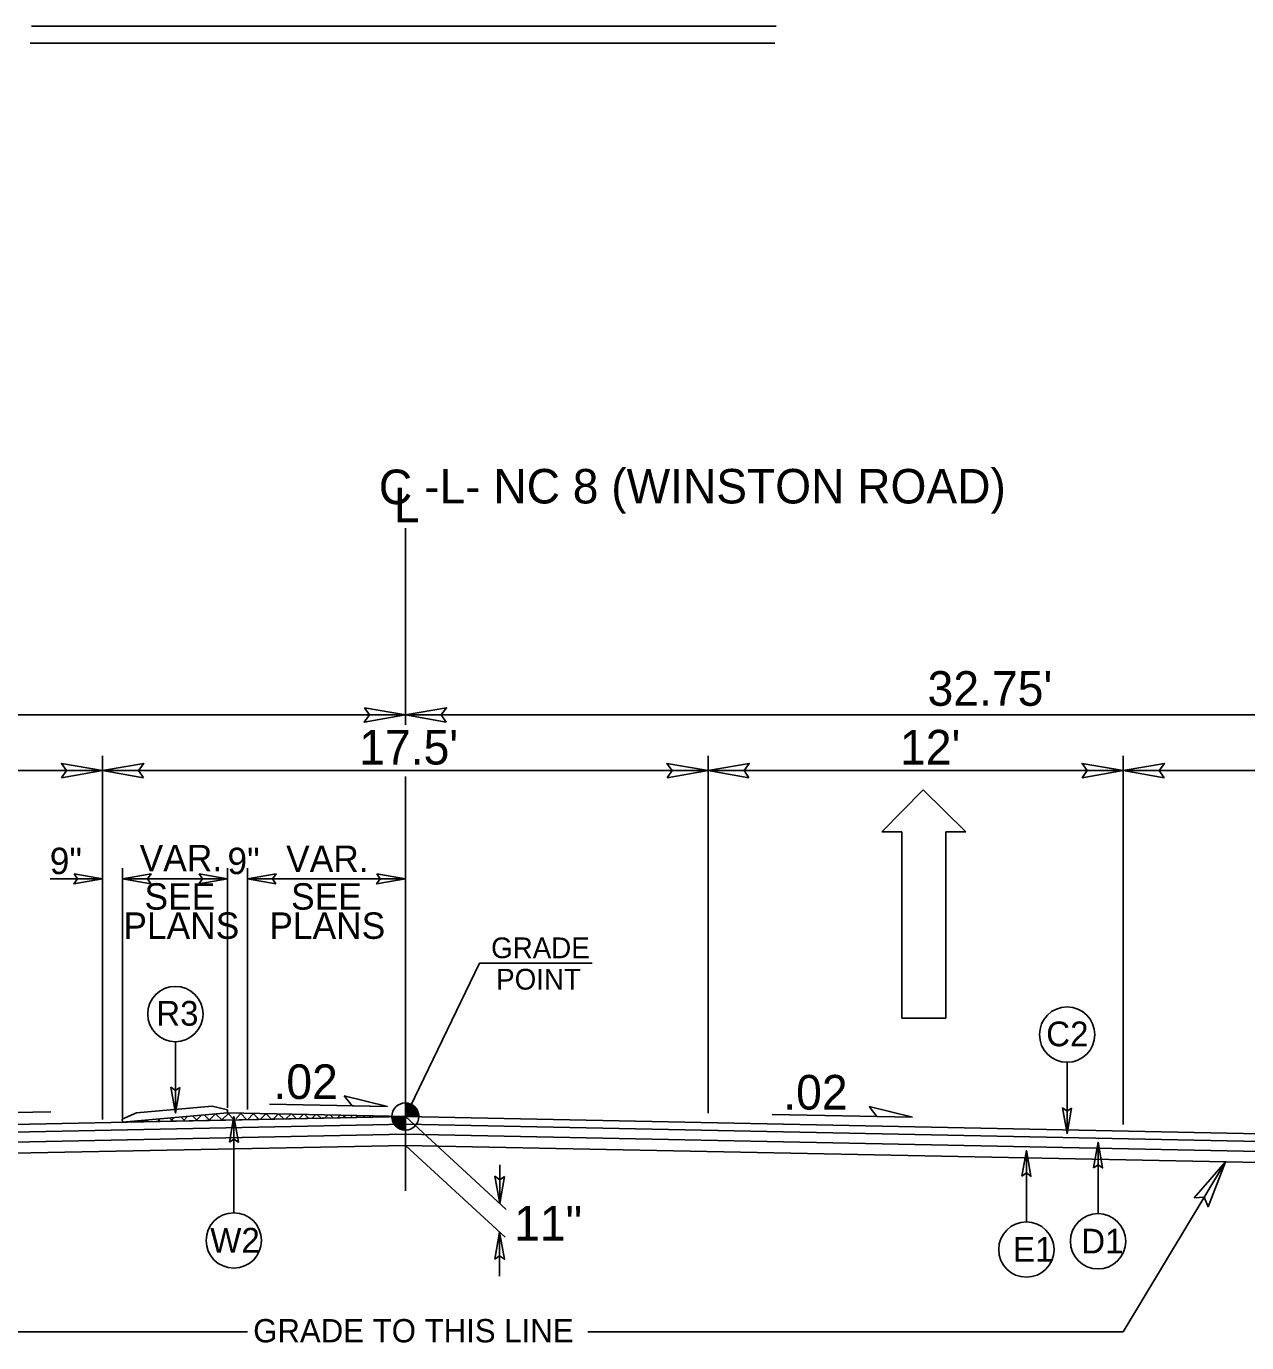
# Model space of a CAD drawing. Extents: x 957297 to 961629, y 830661 to 840840.
# Drawn here: x 959409.2 to 959684, y 837700.4 to 837996.8 of the extents above; entities that cross this region are included whole.
import ezdxf

# ---------------------------------------------------------------- set-up
doc = ezdxf.new("R2010")
doc.units = 0
for name, color, linetype in [('Default', 7, 'Continuous'), ('Old_Level_1', 7, 'Continuous'), ('Old_Level_11', 7, 'Continuous'), ('Old_Level_3', 7, 'Continuous'), ('Prop Dimension Text', 7, 'Continuous'), ('Prop Lane Arrow CELL', 7, 'Continuous'), ('Typical ID Circle CELL', 7, 'Continuous'), ('Typical Terminator CELL', 7, 'Continuous'), ('Typical Text Grade Point CELL', 7, 'Continuous'), ('Typical Text ID Circle CELL', 7, 'Continuous')]:
    doc.layers.add(name, color=color, linetype=linetype)

# ---------------------------------------------------------------- blocks, each defined once
blk = doc.blocks.new('Lane Arrow Through')
at = {"layer": 'Prop Lane Arrow CELL'}
for p, q in [((-3.15, 1.6), (-3.15, 3.1)), ((-3.15, 3.1), (0, 0)), ((-17.15, 1.6), (-3.15, 1.6)), ((-17.15, -1.7), (-17.15, 1.6)), ((0, 0), (-3.15, -3.2)), ((-3.15, -1.7), (-17.15, -1.7)), ((-3.15, -3.2), (-3.15, -1.7))]:
    blk.add_line(p, q, dxfattribs=at)

msp = doc.modelspace()

# ---------------------------------------------------------------- linework, layer by layer
at = {"layer": 'Default'}
for p, q in [((959494.54, 837883.79), (959494.54, 837839.53)), ((959494.54, 837853.79), (959494.54, 837839.53)), ((959494.54, 837827.88), (959494.54, 837734.58))]:
    msp.add_line(p, q, dxfattribs=at)
at = {"layer": 'Old_Level_1'}
for p, q in [((959578.04, 837996.85), (959410.34, 837996.85)), ((959577.76, 837993.04), (959410.06, 837993.04)), ((959239.42, 837841.75), (959494.54, 837841.75)), ((959494.54, 837841.75), (959749.66, 837841.75)), ((959426.38, 837832.57), (959426.38, 837750.67)), ((959562.7, 837832.57), (959562.7, 837752.09)), ((959656.18, 837832.57), (959656.18, 837749.53)), ((959332.9, 837829.21), (959426.38, 837829.21)), ((959426.38, 837829.21), (959562.7, 837829.21)), ((959562.7, 837829.21), (959656.18, 837829.21)), ((959656.18, 837829.21), (959749.66, 837829.21)), ((959430.82, 837750.98), (959430.82, 837807.25)), ((959454.53, 837753.24), (959454.53, 837807.25)), ((959458.97, 837752.89), (959458.97, 837807.25)), ((959414.58, 837804.83), (959426.38, 837804.83)), ((959430.82, 837804.83), (959454.53, 837804.83)), ((959458.97, 837804.83), (959494.54, 837804.83)), ((959463.98, 837754.08), (959490.53, 837753.55)), ((959494.54, 837751.3), (959494.54, 837754.37)), ((959494.54, 837751.3), (959494.54, 837754.37)), ((959494.54, 837751.3), (959206.42, 837745.47)), ((959414.71, 837752.36), (959384.5, 837751.75)), ((959430.82, 837750.01), (959454.48, 837752.11)), ((959454.48, 837752.11), (959494.54, 837751.3)), ((959491.48, 837751.3), (959494.54, 837751.3)), ((959491.48, 837751.3), (959494.54, 837751.3)), ((959494.54, 837751.3), (959517.24, 837730.41)), ((959497.6, 837751.3), (959494.54, 837751.3)), ((959494.54, 837748.25), (959494.54, 837751.3)), ((959494.54, 837751.3), (959494.54, 837748.25)), ((959494.54, 837751.3), (959782.66, 837745.47)), ((959497.6, 837751.3), (959494.54, 837751.3)), ((959494.54, 837748.25), (959494.54, 837751.3)), ((959494.54, 837751.3), (959494.54, 837748.25)), ((959577.12, 837751.8), (959608.72, 837751.16)), ((959494.54, 837749.57), (959206.42, 837743.75)), ((959494.54, 837747.32), (959206.42, 837741.49)), ((959494.54, 837749.57), (959782.66, 837743.75)), ((959494.54, 837747.32), (959782.66, 837741.49)), ((959494.54, 837744.82), (959183.65, 837738.53)), ((959494.54, 837744.82), (959517.05, 837724.11)), ((959494.54, 837744.82), (959805.61, 837738.53)), ((959656.18, 837702.82), (959679.18, 837741.09)), ((959515.78, 837740.43), (959515.79, 837731.75)), ((959515.77, 837725.29), (959515.77, 837715.33)), ((959332.9, 837702.82), (959459, 837702.82)), ((959535.6, 837702.82), (959656.18, 837702.82))]:
    msp.add_line(p, q, dxfattribs=at)
for points in [[(959494.58, 837754.37), (959494.58, 837754.37), (959494.58, 837751.3)], [(959494.58, 837754.37), (959494.58, 837754.37), (959494.58, 837751.3)], [(959494.63, 837754.37), (959494.63, 837751.3)], [(959494.63, 837754.37), (959494.63, 837751.3)], [(959494.69, 837754.36), (959494.69, 837751.3)], [(959494.69, 837754.36), (959494.69, 837751.3)], [(959494.76, 837754.35), (959494.76, 837751.3)], [(959494.76, 837754.35), (959494.76, 837751.3)], [(959494.82, 837754.35), (959494.82, 837751.3)], [(959494.82, 837754.35), (959494.82, 837751.3)], [(959494.88, 837754.35), (959494.88, 837751.3)], [(959494.88, 837754.35), (959494.88, 837751.3)], [(959494.94, 837754.34), (959494.94, 837751.3)], [(959494.94, 837754.34), (959494.94, 837751.3)], [(959495, 837754.34), (959495, 837751.3)], [(959495, 837754.34), (959495, 837751.3)], [(959495.06, 837754.31), (959495.06, 837751.3)], [(959495.06, 837754.31), (959495.06, 837751.3)], [(959495.12, 837754.31), (959495.12, 837751.3)], [(959495.12, 837754.31), (959495.12, 837751.3)], [(959495.19, 837754.3), (959495.19, 837751.3)], [(959495.19, 837754.3), (959495.19, 837751.3)], [(959495.25, 837754.28), (959495.25, 837751.3)], [(959495.25, 837754.28), (959495.25, 837751.3)], [(959495.31, 837754.26), (959495.31, 837751.3)], [(959495.31, 837754.26), (959495.31, 837751.3)], [(959495.37, 837754.25), (959495.37, 837751.3)], [(959495.37, 837754.25), (959495.37, 837751.3)], [(959495.44, 837754.23), (959495.44, 837751.3)], [(959495.44, 837754.23), (959495.44, 837751.3)], [(959495.49, 837754.21), (959495.49, 837751.3)], [(959495.49, 837754.21), (959495.49, 837751.3)], [(959495.56, 837754.19), (959495.55, 837751.3)], [(959495.56, 837754.19), (959495.55, 837751.3)], [(959495.61, 837754.17), (959495.61, 837751.3)], [(959495.61, 837754.17), (959495.61, 837751.3)], [(959495.67, 837754.16), (959495.67, 837751.3)], [(959495.67, 837754.16), (959495.67, 837751.3)], [(959495.74, 837754.12), (959495.74, 837751.3)], [(959495.74, 837754.12), (959495.74, 837751.3)], [(959495.8, 837754.1), (959495.8, 837751.3)], [(959495.8, 837754.1), (959495.8, 837751.3)], [(959495.86, 837754.06), (959495.86, 837751.3)], [(959495.86, 837754.06), (959495.86, 837751.3)], [(959495.91, 837754.04), (959495.91, 837751.3)], [(959495.91, 837754.04), (959495.91, 837751.3)], [(959495.97, 837754.02), (959495.97, 837751.3)], [(959495.97, 837754.02), (959495.97, 837751.3)], [(959496.04, 837753.98), (959496.04, 837751.3)], [(959496.04, 837753.98), (959496.04, 837751.3)], [(959496.1, 837753.94), (959496.1, 837751.3)], [(959496.1, 837753.94), (959496.1, 837751.3)], [(959496.16, 837753.9), (959496.16, 837751.3)], [(959496.16, 837753.9), (959496.16, 837751.3)], [(959496.23, 837753.86), (959496.23, 837751.3)], [(959496.23, 837753.86), (959496.23, 837751.3)], [(959496.29, 837753.81), (959496.29, 837751.3)], [(959496.29, 837753.81), (959496.29, 837751.3)], [(959496.34, 837753.78), (959496.34, 837751.3)], [(959496.34, 837753.78), (959496.34, 837751.3)], [(959496.41, 837753.73), (959496.41, 837751.3)], [(959496.41, 837753.73), (959496.41, 837751.3)], [(959496.47, 837753.68), (959496.47, 837751.3)], [(959496.47, 837753.68), (959496.47, 837751.3)], [(959496.53, 837753.64), (959496.53, 837751.3)], [(959496.53, 837753.64), (959496.53, 837751.3)], [(959496.59, 837753.58), (959496.59, 837751.3)], [(959496.59, 837753.58), (959496.59, 837751.3)], [(959496.65, 837753.52), (959496.65, 837751.3)], [(959496.65, 837753.52), (959496.65, 837751.3)], [(959496.72, 837753.46), (959496.72, 837751.3)], [(959496.72, 837753.46), (959496.72, 837751.3)], [(959496.77, 837753.4), (959496.77, 837751.3)], [(959496.77, 837753.4), (959496.77, 837751.3)], [(959496.83, 837753.33), (959496.83, 837751.3)], [(959496.83, 837753.33), (959496.83, 837751.3)], [(959496.89, 837753.27), (959496.89, 837751.3)], [(959496.89, 837753.27), (959496.89, 837751.3)], [(959496.95, 837753.18), (959496.95, 837751.3)], [(959496.95, 837753.18), (959496.95, 837751.3)], [(959497.02, 837753.1), (959497.02, 837751.3)], [(959497.02, 837753.1), (959497.02, 837751.3)], [(959497.08, 837753.02), (959497.08, 837751.3)], [(959497.08, 837753.02), (959497.08, 837751.3)], [(959497.14, 837752.92), (959497.14, 837751.3)], [(959497.14, 837752.92), (959497.14, 837751.3)], [(959497.2, 837752.82), (959497.2, 837751.3)], [(959497.2, 837752.82), (959497.2, 837751.3)], [(959497.26, 837752.71), (959497.26, 837751.3)], [(959497.26, 837752.71), (959497.26, 837751.3)], [(959491.5, 837751.3), (959491.5, 837750.98)], [(959491.5, 837751.3), (959491.5, 837750.98)], [(959491.56, 837751.3), (959491.56, 837750.62)], [(959491.56, 837751.3), (959491.56, 837750.62)], [(959491.62, 837751.3), (959491.62, 837750.4)], [(959491.62, 837751.3), (959491.62, 837750.4)], [(959491.68, 837751.3), (959491.68, 837750.21)], [(959491.68, 837751.3), (959491.68, 837750.21)], [(959491.75, 837751.3), (959491.75, 837750.07)], [(959491.75, 837751.3), (959491.75, 837750.07)], [(959491.81, 837751.3), (959491.81, 837749.94)], [(959491.81, 837751.3), (959491.81, 837749.94)], [(959491.87, 837751.3), (959491.87, 837749.83)], [(959491.87, 837751.3), (959491.87, 837749.83)], [(959491.93, 837751.3), (959491.93, 837749.71)], [(959491.93, 837751.3), (959491.93, 837749.71)], [(959492, 837751.3), (959492, 837749.63)], [(959492, 837751.3), (959492, 837749.63)], [(959492.06, 837751.3), (959492.06, 837749.54)], [(959492.06, 837751.3), (959492.06, 837749.54)], [(959492.12, 837751.3), (959492.12, 837749.45)], [(959492.12, 837751.3), (959492.12, 837749.45)], [(959492.18, 837751.3), (959492.18, 837749.38)], [(959492.18, 837751.3), (959492.18, 837749.38)], [(959492.24, 837751.3), (959492.24, 837749.31)], [(959492.24, 837751.3), (959492.24, 837749.31)], [(959492.29, 837751.3), (959492.29, 837749.23)], [(959492.29, 837751.3), (959492.29, 837749.23)], [(959492.35, 837751.3), (959492.35, 837749.17)], [(959492.35, 837751.3), (959492.35, 837749.17)], [(959492.42, 837751.3), (959492.42, 837749.11)], [(959492.42, 837751.3), (959492.42, 837749.11)], [(959492.48, 837751.3), (959492.48, 837749.06)], [(959492.48, 837751.3), (959492.48, 837749.06)], [(959492.54, 837751.3), (959492.54, 837749)], [(959492.54, 837751.3), (959492.54, 837749)], [(959492.6, 837751.3), (959492.6, 837748.95)], [(959492.6, 837751.3), (959492.6, 837748.95)], [(959492.67, 837751.3), (959492.67, 837748.89)], [(959492.67, 837751.3), (959492.67, 837748.89)], [(959492.72, 837751.3), (959492.72, 837748.85)], [(959492.72, 837751.3), (959492.72, 837748.85)], [(959492.79, 837751.3), (959492.79, 837748.81)], [(959492.79, 837751.3), (959492.79, 837748.81)], [(959492.85, 837751.3), (959492.85, 837748.77)], [(959492.85, 837751.3), (959492.85, 837748.77)], [(959492.91, 837751.3), (959492.91, 837748.72)], [(959492.91, 837751.3), (959492.91, 837748.72)], [(959492.98, 837751.3), (959492.98, 837748.68)], [(959492.98, 837751.3), (959492.98, 837748.68)], [(959493.04, 837751.3), (959493.04, 837748.64)], [(959493.04, 837751.3), (959493.04, 837748.64)], [(959493.1, 837751.3), (959493.1, 837748.61)], [(959493.1, 837751.3), (959493.1, 837748.61)], [(959493.15, 837751.3), (959493.15, 837748.6)], [(959493.15, 837751.3), (959493.15, 837748.6)], [(959493.21, 837751.3), (959493.21, 837748.56)], [(959493.21, 837751.3), (959493.21, 837748.56)], [(959493.28, 837751.3), (959493.28, 837748.52)], [(959493.28, 837751.3), (959493.28, 837748.52)], [(959493.34, 837751.3), (959493.34, 837748.5)], [(959493.34, 837751.3), (959493.34, 837748.5)], [(959493.4, 837751.3), (959493.4, 837748.47)], [(959493.4, 837751.3), (959493.4, 837748.47)], [(959493.46, 837751.3), (959493.46, 837748.45)], [(959493.46, 837751.3), (959493.46, 837748.45)], [(959493.52, 837751.3), (959493.52, 837748.43)], [(959493.52, 837751.3), (959493.52, 837748.43)], [(959493.58, 837751.3), (959493.58, 837748.41)], [(959493.58, 837751.3), (959493.58, 837748.41)], [(959493.64, 837751.3), (959493.64, 837748.39)], [(959493.64, 837751.3), (959493.64, 837748.39)], [(959493.7, 837751.3), (959493.7, 837748.37)], [(959493.7, 837751.3), (959493.7, 837748.37)], [(959493.76, 837751.3), (959493.76, 837748.35)], [(959493.76, 837751.3), (959493.76, 837748.35)], [(959493.83, 837751.3), (959493.83, 837748.34)], [(959493.83, 837751.3), (959493.83, 837748.34)], [(959493.89, 837751.3), (959493.89, 837748.32)], [(959493.89, 837751.3), (959493.89, 837748.32)], [(959493.95, 837751.3), (959493.95, 837748.31)], [(959493.95, 837751.3), (959493.95, 837748.31)], [(959494.01, 837751.3), (959494.01, 837748.31)], [(959494.01, 837751.3), (959494.01, 837748.31)], [(959494.07, 837751.3), (959494.07, 837748.29)], [(959494.07, 837751.3), (959494.07, 837748.29)], [(959494.13, 837751.3), (959494.13, 837748.27)], [(959494.13, 837751.3), (959494.13, 837748.27)], [(959494.2, 837751.3), (959494.2, 837748.27)], [(959494.2, 837751.3), (959494.2, 837748.27)], [(959494.26, 837751.3), (959494.26, 837748.27)], [(959494.26, 837751.3), (959494.26, 837748.27)], [(959494.32, 837751.3), (959494.32, 837748.25)], [(959494.32, 837751.3), (959494.32, 837748.25)], [(959494.38, 837751.3), (959494.38, 837748.25)], [(959494.38, 837751.3), (959494.38, 837748.25)], [(959494.43, 837751.3), (959494.43, 837748.25)], [(959494.43, 837751.3), (959494.43, 837748.25)], [(959494.49, 837751.3), (959494.49, 837748.25), (959494.49, 837748.25)], [(959494.49, 837751.3), (959494.49, 837748.25), (959494.49, 837748.25)], [(959497.32, 837752.57), (959497.32, 837751.3)], [(959497.32, 837752.57), (959497.32, 837751.3)], [(959497.39, 837752.42), (959497.39, 837751.3)], [(959497.39, 837752.42), (959497.39, 837751.3)], [(959497.45, 837752.26), (959497.45, 837751.3)], [(959497.45, 837752.26), (959497.45, 837751.3)], [(959497.51, 837752.05), (959497.51, 837751.3)], [(959497.51, 837752.05), (959497.51, 837751.3)], [(959497.57, 837751.75), (959497.57, 837751.3)], [(959497.57, 837751.75), (959497.57, 837751.3)]]:
    msp.add_lwpolyline(points, dxfattribs=at)
msp.add_circle((959494.54, 837751.31), 3.06, dxfattribs=at)
msp.add_circle((959494.54, 837751.31), 3.06, dxfattribs=at)
for start, end in [(359.9905, 89.9905), (359.9905, 89.9905), (179.9905, 269.9905), (179.9905, 269.9905)]:
    msp.add_arc((959494.54, 837751.31), 3.06, start, end, dxfattribs=at)
at = {"layer": 'Old_Level_11'}
for p, q in [((959482.53, 837753.71), (959480.8, 837755.96)), ((959480.8, 837755.96), (959490.53, 837753.55)), ((959490.53, 837753.55), (959482.53, 837753.71)), ((959600.72, 837751.32), (959598.99, 837753.58)), ((959598.99, 837753.58), (959608.72, 837751.16)), ((959608.72, 837751.16), (959600.72, 837751.32))]:
    msp.add_line(p, q, dxfattribs=at)
for points in [[(959419.95, 837805.94), (959426.38, 837804.83), (959419.91, 837803.69), (959420.74, 837804.83)], [(959437.25, 837803.72), (959430.82, 837804.83), (959437.28, 837805.97), (959436.46, 837804.83)], [(959448.1, 837805.94), (959454.53, 837804.83), (959448.06, 837803.69), (959448.89, 837804.83)], [(959465.4, 837803.72), (959458.97, 837804.83), (959465.44, 837805.97), (959464.62, 837804.83)], [(959488.11, 837805.94), (959494.54, 837804.83), (959488.08, 837803.69), (959488.9, 837804.83)], [(959672.17, 837732.97), (959679.18, 837741.09), (959675.3, 837731.01), (959674.4, 837733.14)]]:
    msp.add_lwpolyline(points, close=True, dxfattribs=at)
at = {"layer": 'Old_Level_3'}
for p, q in [((959434, 837752.16), (959451.03, 837753.67)), ((959451.03, 837753.67), (959454.46, 837752.85)), ((959454.46, 837752.85), (959454.48, 837752.11)), ((959430.75, 837750.75), (959434, 837752.16)), ((959430.82, 837750.01), (959430.75, 837750.75)), ((959454.48, 837752.11), (959430.82, 837750.01)), ((959431.06, 837750.03), (959431.07, 837750.02)), ((959432.91, 837750.05), (959433.07, 837750.21)), ((959433.66, 837750.26), (959433.85, 837750.07)), ((959435.81, 837750.11), (959436.18, 837750.49)), ((959436.27, 837750.49), (959436.63, 837750.13)), ((959438.7, 837750.17), (959439.3, 837750.76)), ((959438.87, 837750.72), (959439.41, 837750.18)), ((959441.48, 837750.96), (959442.19, 837750.24)), ((959441.6, 837750.23), (959442.41, 837751.04)), ((959444.08, 837751.19), (959444.97, 837750.3)), ((959444.49, 837750.29), (959445.52, 837751.31)), ((959446.69, 837751.42), (959447.75, 837750.35)), ((959447.39, 837750.35), (959448.63, 837751.59)), ((959449.3, 837751.65), (959450.53, 837750.41)), ((959450.28, 837750.4), (959451.75, 837751.87)), ((959451.9, 837751.88), (959453.32, 837750.47)), ((959453.18, 837750.46), (959454.82, 837752.1)), ((959454.51, 837752.11), (959456.1, 837750.52)), ((959456.07, 837750.52), (959456.17, 837750.62)), ((959456.34, 837750.78), (959457.6, 837752.05)), ((959457.4, 837752.05), (959458.88, 837750.58)), ((959458.97, 837750.58), (959460.38, 837751.99)), ((959460.3, 837751.99), (959461.66, 837750.63)), ((959461.86, 837750.64), (959463.16, 837751.93)), ((959463.19, 837751.93), (959464.44, 837750.69)), ((959464.76, 837750.7), (959465.94, 837751.88)), ((959466.09, 837751.87), (959467.22, 837750.75)), ((959467.66, 837750.76), (959468.72, 837751.82)), ((959468.99, 837751.82), (959470, 837750.8)), ((959470.55, 837750.81), (959471.5, 837751.76)), ((959471.88, 837751.76), (959472.78, 837750.86)), ((959473.45, 837750.87), (959474.28, 837751.71)), ((959474.78, 837751.7), (959475.56, 837750.92)), ((959476.34, 837750.93), (959477.06, 837751.65)), ((959477.67, 837751.64), (959478.34, 837750.97)), ((959479.24, 837750.99), (959479.84, 837751.6)), ((959480.57, 837751.58), (959481.12, 837751.03)), ((959482.13, 837751.05), (959482.62, 837751.54)), ((959483.46, 837751.52), (959483.9, 837751.08)), ((959485.03, 837751.11), (959485.4, 837751.48)), ((959486.36, 837751.46), (959486.68, 837751.14)), ((959487.92, 837751.17), (959488.18, 837751.43)), ((959489.25, 837751.41), (959489.46, 837751.2)), ((959490.82, 837751.22), (959490.96, 837751.37)), ((959492.15, 837751.35), (959492.24, 837751.25))]:
    msp.add_line(p, q, dxfattribs=at)
msp.add_lwpolyline([(959430.82, 837750.01), (959454.48, 837752.11), (959494.54, 837751.3)], close=True, dxfattribs=at)
at = {"layer": 'Typical ID Circle CELL'}
for p, q in [((959442.76, 837768.18), (959442.76, 837752.09)), ((959643.55, 837763.54), (959643.55, 837747.46)), ((959455.92, 837729.62), (959455.92, 837751.31)), ((959650.51, 837729.44), (959650.51, 837745.52)), ((959634.38, 837727.57), (959634.38, 837743.66))]:
    msp.add_line(p, q, dxfattribs=at)
for centre in [(959442.76, 837774.4), (959643.55, 837769.77), (959455.91, 837723.4), (959650.51, 837723.21), (959634.38, 837721.35)]:
    msp.add_circle(centre, 6.23, dxfattribs=at)
at = {"layer": 'Typical Terminator CELL'}
for points in [[(959485.32, 837843.34), (959494.54, 837841.75), (959485.27, 837840.11), (959486.44, 837841.75)], [(959503.76, 837840.16), (959494.54, 837841.75), (959503.81, 837843.39), (959502.63, 837841.75)], [(959417.15, 837827.62), (959426.38, 837829.21), (959417.1, 837830.85), (959418.28, 837829.21)], [(959435.6, 837827.62), (959426.38, 837829.21), (959435.65, 837830.85), (959434.47, 837829.21)], [(959553.48, 837827.62), (959562.7, 837829.21), (959553.43, 837830.85), (959554.61, 837829.21)], [(959571.92, 837827.62), (959562.7, 837829.21), (959571.98, 837830.85), (959570.8, 837829.21)], [(959646.96, 837827.62), (959656.18, 837829.21), (959646.91, 837830.85), (959648.09, 837829.21)], [(959665.4, 837827.62), (959656.18, 837829.21), (959665.46, 837830.85), (959664.28, 837829.21)], [(959443.75, 837757.86), (959442.76, 837752.09), (959441.74, 837757.89), (959442.76, 837757.15)], [(959644.54, 837753.22), (959643.55, 837747.46), (959642.52, 837753.25), (959643.55, 837752.52)], [(959454.92, 837745.55), (959455.92, 837751.31), (959456.94, 837745.51), (959455.92, 837746.25)], [(959649.52, 837739.76), (959650.51, 837745.52), (959651.54, 837739.73), (959650.51, 837740.46)], [(959633.39, 837737.9), (959634.38, 837743.66), (959635.4, 837737.87), (959634.38, 837738.6)], [(959516.83, 837737.82), (959515.79, 837731.75), (959514.71, 837737.85), (959515.78, 837737.07)], [(959514.72, 837719.22), (959515.77, 837725.29), (959516.85, 837719.18), (959515.77, 837719.96)]]:
    msp.add_lwpolyline(points, close=True, dxfattribs=at)
at = {"layer": 'Typical Text Grade Point CELL'}
for q in [(959494.54, 837751.29), (959536.58, 837785.86)]:
    msp.add_line((959511.25, 837785.86), q, dxfattribs=at)

# ---------------------------------------------------------------- block references
at = {"layer": 'Old_Level_1', "xscale": 3, "yscale": 3, "rotation": 90}
msp.add_blockref('Lane Arrow Through', (959611.11, 837824.9), dxfattribs=at)

# ---------------------------------------------------------------- texts
at = {"layer": 'Old_Level_1'}
msp.add_text('GRADE TO THIS LINE', height=5.2473, dxfattribs=at).set_placement((959460.28, 837700.45))
at = {"layer": 'Old_Level_11'}
for s, p in [('GRADE', (959513.85, 837786.97)), ('POINT', (959514.99, 837779.9))]:
    msp.add_text(s, height=4.671, dxfattribs=at).set_placement(p)
at = {"layer": 'Old_Level_3'}
for s, p in [('9"', (959414.47, 837805.91)), ('VAR.', (959434.72, 837806.55)), ('9"', (959454.48, 837805.91)), ('VAR.', (959467.7, 837806.39)), ('SEE', (959435.8, 837797.91)), ('SEE', (959468.81, 837797.91)), ('PLANS', (959431.05, 837791.33)), ('PLANS', (959463.92, 837791.33))]:
    msp.add_text(s, height=5.951, rotation=0, dxfattribs=at).set_placement(p)
at = {"layer": 'Prop Dimension Text'}
for s, height, rotation, p in [('C', 7.77, 0, (959488.57, 837889.24)), ('-L- NC 8 (WINSTON ROAD)', 7.7675, 0, (959498.77, 837889.39)), ('-L- ', 7.767, 0, (959498.77, 837889.39)), ('L', 7.77, 0, (959491.96, 837885.15)), ("32.75'", 7.801, 0, (959612.12, 837843.82)), ("17.5'", 7.801, 0, (959484.14, 837830.59)), ("12'", 7.801, 0, (959605.92, 837830.59)), ('.02', 7.801, 360, (959464.84, 837755.26)), ('.02', 7.801, 360, (959579.63, 837752.88)), ('11"', 7.801, 0, (959519.04, 837723.39))]:
    msp.add_text(s, height=height, rotation=rotation, dxfattribs=at).set_placement(p)
at = {"layer": 'Typical Text ID Circle CELL'}
for s, p in [('R3', (959438.44, 837771.77)), ('C2', (959638.84, 837767.14)), ('W2', (959450.6, 837720.66)), ('D1', (959646.72, 837720.47)), ('E1', (959631.35, 837718.61))]:
    msp.add_text(s, height=5.572, dxfattribs=at).set_placement(p)

doc.saveas('drawing.dxf')
